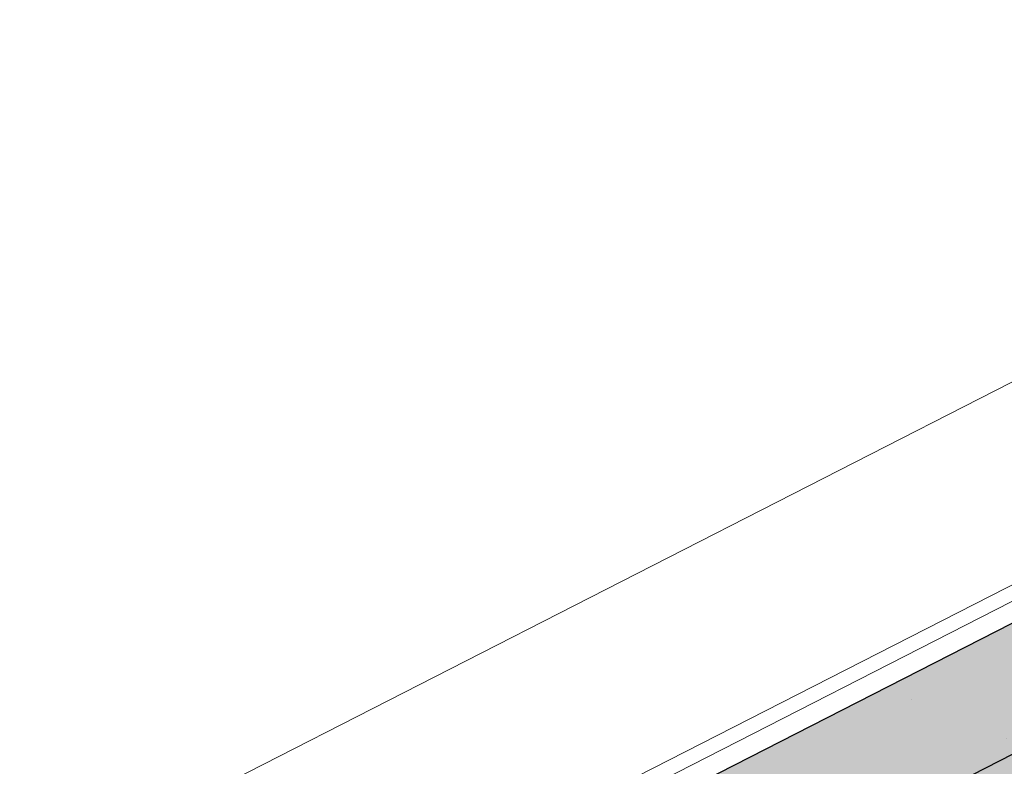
# Model space of a CAD drawing. Header units: metres. Extents: x 538891 to 1080079, y 6588829 to 13178720.
# Tile 713 of 1056: x 539904.357 to 539905.113, y 6589213.711 to 6589214.284. Entities that reach past the tile are written whole.
import ezdxf

# ---------------------------------------------------------------- set-up
doc = ezdxf.new("R2010")
doc.units = ezdxf.units.M
doc.header["$LTSCALE"] = 0.4
for name, pattern in [('DASHED', [52.916667, 26.458333, -26.458333]), ('openingline', [100, 62.5, -37.5]), ('Triple Dashed', [92.604163, 66.145831, -26.458332])]:
    doc.linetypes.add(name, pattern=pattern)
doc.layers.add('AR', color=7, linetype='Continuous')
doc.layers.add('DENDRO', color=7, linetype='Continuous')

msp = doc.modelspace()

# ---------------------------------------------------------------- linework, layer by layer
at = {"layer": 'AR', "color": 9, "linetype": 'Continuous', "lineweight": 9, "true_color": 0xc9c5ab, "flags": 128}
msp.add_lwpolyline([(539917.68442, 6589206.94682), (539914.94109, 6589205.54662), (539914.71842, 6589205.43297), (539914.46156, 6589205.93621), (539912.85832, 6589205.11791), (539913.11517, 6589204.61467), (539912.74554, 6589204.426), (539912.4955, 6589204.91588), (539910.17971, 6589203.7339), (539910.42974, 6589203.24402), (539909.27184, 6589202.65303), (539903.63469, 6589213.69758), (539903.90189, 6589213.83396), (539904.15193, 6589213.34408), (539907.18028, 6589214.88976), (539906.93022, 6589215.37969), (539909.69139, 6589216.78892), (539909.70048, 6589216.77111), (539912.05635, 6589217.97355)], dxfattribs=at)
at = {"layer": 'AR', "color": 7, "linetype": 'Continuous', "lineweight": 9, "flags": 128}
msp.add_lwpolyline([(539917.68442, 6589206.94682), (539914.94109, 6589205.54662), (539914.71842, 6589205.43297), (539914.46156, 6589205.93621), (539912.85832, 6589205.11791), (539913.11517, 6589204.61467), (539912.74554, 6589204.426), (539912.4955, 6589204.91588), (539910.17971, 6589203.7339), (539910.42974, 6589203.24402), (539909.27184, 6589202.65303), (539903.63469, 6589213.69758), (539903.90189, 6589213.83396), (539904.15193, 6589213.34408), (539907.18028, 6589214.88976), (539906.93022, 6589215.37969), (539909.69139, 6589216.78892), (539909.70048, 6589216.77111), (539912.05635, 6589217.97355)], dxfattribs=at)
at = {"layer": 'AR', "color": 250, "linetype": 'Continuous', "lineweight": 9, "true_color": 0x333333, "flags": 128}
msp.add_lwpolyline([(539904.84764, 6589211.3541), (539903.89296, 6589213.22455), (539905.94155, 6589214.27016), (539906.89623, 6589212.39971)], close=True, dxfattribs=at)
msp.add_lwpolyline([(539904.84764, 6589211.3541), (539903.89296, 6589213.22455), (539905.94155, 6589214.27016), (539906.89623, 6589212.39971)], close=True, dxfattribs=at)
msp.add_lwpolyline([(539904.84764, 6589211.3541), (539903.89296, 6589213.22455), (539905.94155, 6589214.27016), (539906.89623, 6589212.39971)], close=True, dxfattribs=at)
at = {"layer": 'DENDRO', "color": 30, "linetype": 'Continuous', "lineweight": 25, "true_color": 0xff7f00}
for points, knots in [([(539908.40579, 6589206.8726), (539908.38322, 6589206.86363), (539908.36065, 6589206.85466), (539907.94977, 6589206.71638), (539907.77234, 6589206.67519), (539907.6966, 6589206.68393), (539907.46561, 6589206.77082), (539907.15945, 6589206.9974), (539906.958, 6589207.5767), (539906.9147, 6589208.13199), (539907.05735, 6589208.78893), (539907.18536, 6589209.36301), (539907.29175, 6589210.18836), (539907.14185, 6589211.59139), (539906.63783, 6589213.14536), (539905.82181, 6589214.67533), (539905.06456, 6589215.55065), (539904.57035, 6589216.09668), (539904.25788, 6589216.73723), (539904.52641, 6589217.18154), (539905.03776, 6589217.57536), (539905.90982, 6589217.73497), (539906.92806, 6589217.71774), (539908.18629, 6589217.27043), (539909.39472, 6589216.3772), (539910.10437, 6589214.72233), (539910.55276, 6589213.22272), (539911.02963, 6589211.7848), (539911.32409, 6589210.64871), (539911.53857, 6589209.4011), (539911.03323, 6589208.33495), (539910.23172, 6589207.73283), (539909.45654, 6589207.36027), (539908.98616, 6589207.13564), (539908.613, 6589206.95816), (539908.43158, 6589206.88286), (539908.41868, 6589206.87773), (539908.40579, 6589206.8726)], [0, 0, 0, 0.001744, 0.001744, 0.032871, 0.063997, 0.095124, 0.126251, 0.157378, 0.188504, 0.219631, 0.250758, 0.281885, 0.313012, 0.344138, 0.375265, 0.406392, 0.437519, 0.468646, 0.499772, 0.530899, 0.562026, 0.593153, 0.624279, 0.655406, 0.686533, 0.71766, 0.748787, 0.779913, 0.81104, 0.842167, 0.873294, 0.90442, 0.935547, 0.966674, 0.997801, 0.997801, 1, 1, 1]), ([(539901.66855, 6589216.5081), (539901.65497, 6589216.49639), (539901.64139, 6589216.48468), (539901.38727, 6589216.26111), (539901.15423, 6589215.68048), (539901.09151, 6589215.18124), (539901.18135, 6589214.42885), (539901.59882, 6589213.62349), (539902.091, 6589213.05294), (539902.67676, 6589212.62805), (539903.58562, 6589212.2716), (539904.27493, 6589212.34747), (539904.80026, 6589212.54405), (539905.17312, 6589212.89644), (539905.40014, 6589213.31653), (539905.58528, 6589213.99063), (539905.31744, 6589215.10667), (539904.79351, 6589215.88133), (539904.24463, 6589216.38619), (539903.64285, 6589216.72284), (539902.768, 6589216.94845), (539901.95623, 6589216.74551), (539901.69571, 6589216.53151), (539901.68213, 6589216.5198), (539901.66855, 6589216.5081)], [0, 0, 0, 0.002773, 0.002773, 0.055112, 0.107451, 0.15979, 0.212129, 0.264468, 0.316807, 0.369147, 0.421486, 0.473825, 0.526164, 0.578503, 0.630842, 0.683182, 0.735521, 0.78786, 0.840199, 0.892538, 0.944877, 0.997217, 0.997217, 1, 1, 1])]:
    msp.add_open_spline(points, degree=2, knots=knots, dxfattribs=at)

# ---------------------------------------------------------------- next in the draw order: wipeouts: each hides what was drawn before it
at = {"color": 255, "linetype": 'Continuous', "lineweight": 5}
msp.add_wipeout([(539907.37178, 6589214.9875), (539904.07622, 6589213.30544), (539904.08304, 6589213.29208), (539907.3786, 6589214.97414)], dxfattribs=at).dxf.layer = 'AR'

# ---------------------------------------------------------------- next in the draw order: hatches: boundary and pattern name
at = {"layer": 'AR', "linetype": 'Continuous', "lineweight": 9, "true_color": 0x6a6a6a}
h = msp.add_hatch(dxfattribs=at)
h.set_pattern_fill('STRUCTURAL_CONCRETE_0001', color=251, style=0, pattern_type=2)
h.set_pattern_definition([(90, (0, 0), (-0.6235383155, 0), [0.060000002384, -0.30000001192]), (90, (-0.3118, 0.18), (-0.6235383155, 0), [0.060000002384, -0.30000001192]), (150, (0, 0), (0.31176915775, 0.54000002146), [0.060000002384, -0.30000001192]), (150, (2e-17, 0.36), (0.31176915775, 0.54000002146), [0.060000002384, -0.30000001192]), (-150, (4e-18, 0.06), (-0.31176915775, 0.54000002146), [0.060000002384, -0.30000001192]), (-150, (3e-17, 0.42), (-0.31176915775, 0.54000002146), [0.060000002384, -0.30000001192]), (90, (-0.06, 4e-18), (-0.1200000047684, 0), [1e-05, -0.299990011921]), (90, (-0.06, 0.12001), (-0.1200000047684, 0), [1e-05, -0.299990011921]), (135, (-0.06, 0.06), (0.0848528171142, 0.0848528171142), [1e-05, -0.239990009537]), (135, (-0.12365, 0.12365), (0.0848528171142, 0.0848528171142), [1e-05, -0.239990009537])])
h.paths.add_polyline_path([(539907.3786, 6589214.97414), (539904.08304, 6589213.29208), (539904.17396, 6589213.11394), (539907.46952, 6589214.796)])

# ---------------------------------------------------------------- next in the draw order: linework, layer by layer
at = {"layer": 'AR', "color": 251, "linetype": 'Triple Dashed', "lineweight": 9, "true_color": 0x575757}
msp.add_line((539870.19011, 6589196.17833), (539950.654, 6589237.24722), dxfattribs=at)
at = {"layer": 'AR', "color": 7, "linetype": 'Continuous', "lineweight": 9}
for p, q in [((539907.37178, 6589214.9875), (539904.07622, 6589213.30544)), ((539907.3786, 6589214.97414), (539904.08304, 6589213.29208))]:
    msp.add_line(p, q, dxfattribs=at)
at = {"layer": 'AR', "color": 152, "linetype": 'openingline', "lineweight": 25, "true_color": 0x295bde}
msp.add_line((539907.3786, 6589214.97414), (539904.08304, 6589213.29208), dxfattribs=at)
at = {"layer": 'AR', "color": 1, "linetype": 'DASHED', "lineweight": 25, "true_color": 0xff0000}
msp.add_line((539904.00542, 6589213.15187), (539907.50325, 6589214.93717), dxfattribs=at)
at = {"layer": 'AR', "color": 252, "linetype": 'Continuous', "true_color": 0x848484}
msp.add_solid([(539907.3786, 6589214.97414), (539904.08304, 6589213.29208), (539907.46952, 6589214.796), (539904.17396, 6589213.11394)], dxfattribs=at)

doc.saveas('drawing.dxf')
